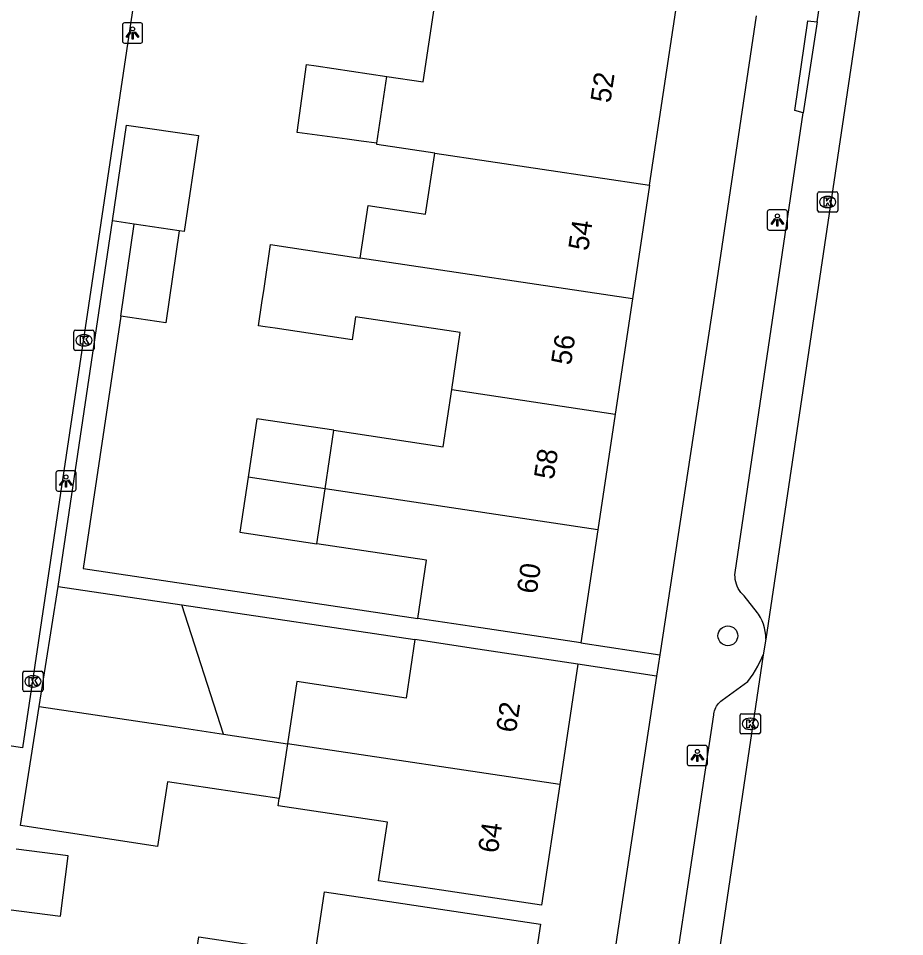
# Model space of a CAD drawing. Extents: x 161696 to 162377, y 380761 to 381673.
# Drawn here: x 162289.06 to 162332.88, y 381406.03 to 381451.45 of the extents above; entities that cross this region are included whole.
import ezdxf

# ---------------------------------------------------------------- set-up
doc = ezdxf.new("R2010")
doc.units = 0
for name, color, linetype in [('IMGEO_Boom', 7, 'Continuous'), ('IMGEO_Kolk', 7, 'Continuous'), ('IMGEO_Lichtpunt', 7, 'Continuous'), ('IMGEO_Pand', 7, 'Continuous'), ('IMGEO_Pand_nummerreeks', 7, 'Continuous'), ('IMGEO_Rijbaan_lokaal_gesloten', 7, 'Continuous'), ('IMGEO_Voetpad_open', 7, 'Continuous')]:
    doc.layers.add(name, color=color, linetype=linetype)

msp = doc.modelspace()

# ---------------------------------------------------------------- linework, layer by layer
at = {"layer": 'IMGEO_Boom'}
msp.add_circle((162324.139, 381420.913), 0.489, dxfattribs=at)
at = {"layer": 'IMGEO_Kolk'}
for p, q in [((162328.573, 381441.944), (162328.573, 381442.796)), ((162328.648, 381442.87), (162329.5, 381442.87)), ((162329.061, 381442.65), (162329.086, 381442.65)), ((162329.574, 381442.796), (162329.574, 381441.944)), ((162329.084, 381442.09), (162329.059, 381442.09)), ((162329.5, 381441.87), (162328.648, 381441.87)), ((162291.8, 381435.104), (162291.8, 381435.956)), ((162291.875, 381436.03), (162292.727, 381436.03)), ((162292.288, 381435.81), (162292.313, 381435.81)), ((162292.801, 381435.956), (162292.801, 381435.104)), ((162292.311, 381435.25), (162292.286, 381435.25)), ((162292.727, 381435.03), (162291.875, 381435.03)), ((162289.274, 381418.233), (162289.274, 381419.085)), ((162289.349, 381419.159), (162290.201, 381419.159)), ((162289.762, 381418.939), (162289.787, 381418.939)), ((162290.275, 381419.085), (162290.275, 381418.233)), ((162289.785, 381418.379), (162289.76, 381418.379)), ((162290.201, 381418.159), (162289.349, 381418.159)), ((162324.823, 381417.059), (162325.675, 381417.059)), ((162324.748, 381416.133), (162324.748, 381416.985)), ((162325.236, 381416.839), (162325.261, 381416.839)), ((162325.749, 381416.985), (162325.749, 381416.133)), ((162325.259, 381416.279), (162325.234, 381416.279)), ((162325.675, 381416.059), (162324.823, 381416.059))]:
    msp.add_line(p, q, dxfattribs=at)
for points in [[(162328.573, 381441.944), (162328.573, 381442.796)], [(162328.648, 381442.87), (162329.5, 381442.87)], [(162328.894, 381442.57), (162329.017, 381442.57), (162329.017, 381442.419), (162329.147, 381442.57), (162329.311, 381442.57), (162329.165, 381442.419), (162329.318, 381442.17), (162329.166, 381442.17), (162329.081, 381442.334), (162329.017, 381442.267), (162329.017, 381442.17), (162328.894, 381442.17), (162328.894, 381442.57)], [(162329.574, 381442.796), (162329.574, 381441.944)], [(162329.5, 381441.87), (162328.648, 381441.87)], [(162291.8, 381435.104), (162291.8, 381435.956)], [(162291.875, 381436.03), (162292.727, 381436.03)], [(162292.121, 381435.73), (162292.244, 381435.73), (162292.244, 381435.579), (162292.374, 381435.73), (162292.538, 381435.73), (162292.392, 381435.579), (162292.545, 381435.33), (162292.393, 381435.33), (162292.308, 381435.494), (162292.244, 381435.427), (162292.244, 381435.33), (162292.121, 381435.33), (162292.121, 381435.73)], [(162292.801, 381435.956), (162292.801, 381435.104)], [(162292.727, 381435.03), (162291.875, 381435.03)], [(162289.274, 381418.233), (162289.274, 381419.085)], [(162289.349, 381419.159), (162290.201, 381419.159)], [(162289.595, 381418.859), (162289.718, 381418.859), (162289.718, 381418.708), (162289.848, 381418.859), (162290.012, 381418.859), (162289.866, 381418.708), (162290.019, 381418.459), (162289.867, 381418.459), (162289.782, 381418.623), (162289.718, 381418.556), (162289.718, 381418.459), (162289.595, 381418.459), (162289.595, 381418.859)], [(162290.275, 381419.085), (162290.275, 381418.233)], [(162290.201, 381418.159), (162289.349, 381418.159)], [(162324.823, 381417.059), (162325.675, 381417.059)], [(162324.748, 381416.133), (162324.748, 381416.985)], [(162325.069, 381416.759), (162325.192, 381416.759), (162325.192, 381416.608), (162325.322, 381416.759), (162325.486, 381416.759), (162325.34, 381416.608), (162325.493, 381416.359), (162325.341, 381416.359), (162325.256, 381416.523), (162325.192, 381416.456), (162325.192, 381416.359), (162325.069, 381416.359), (162325.069, 381416.759)], [(162325.749, 381416.985), (162325.749, 381416.133)], [(162325.675, 381416.059), (162324.823, 381416.059)]]:
    msp.add_lwpolyline(points, dxfattribs=at)
for centre, start, end in [((162328.65, 381442.794), 91.552, 178.448), ((162328.65, 381442.794), 91.552, 178.448), ((162329.498, 381442.794), 1.552, 88.448), ((162329.498, 381442.794), 1.552, 88.448), ((162328.65, 381441.946), 181.552, 268.448), ((162328.65, 381441.946), 181.552, 268.448), ((162329.498, 381441.946), 271.552, 358.448), ((162329.498, 381441.946), 271.552, 358.448), ((162291.877, 381435.954), 91.552, 178.448), ((162291.877, 381435.954), 91.552, 178.448), ((162292.725, 381435.954), 1.552, 88.448), ((162292.725, 381435.954), 1.552, 88.448), ((162291.877, 381435.106), 181.552, 268.448), ((162291.877, 381435.106), 181.552, 268.448), ((162292.725, 381435.106), 271.552, 358.448), ((162292.725, 381435.106), 271.552, 358.448), ((162289.351, 381419.083), 91.552, 178.448), ((162289.351, 381419.083), 91.552, 178.448), ((162290.199, 381419.083), 1.552, 88.448), ((162290.199, 381419.083), 1.552, 88.448), ((162289.351, 381418.235), 181.552, 268.448), ((162289.351, 381418.235), 181.552, 268.448), ((162290.199, 381418.235), 271.552, 358.448), ((162290.199, 381418.235), 271.552, 358.448), ((162324.825, 381416.983), 91.552, 178.448), ((162324.825, 381416.983), 91.552, 178.448), ((162325.673, 381416.983), 1.552, 88.448), ((162325.673, 381416.983), 1.552, 88.448), ((162324.825, 381416.135), 181.552, 268.448), ((162324.825, 381416.135), 181.552, 268.448), ((162325.673, 381416.135), 271.552, 358.448), ((162325.673, 381416.135), 271.552, 358.448)]:
    msp.add_arc(centre, 0.0765, start, end, dxfattribs=at)
for centre, major_axis, ratio, start_param, end_param in [((162329.06, 381442.37), (-0.387, 0.002), 0.722429, 4.712389, 7.853982), ((162329.085, 381442.37), (-0.39, 0.002), 0.717154, 1.570796, 4.712389), ((162292.287, 381435.53), (-0.387, 0.002), 0.722429, 4.712389, 7.853982), ((162292.312, 381435.53), (-0.39, 0.002), 0.717154, 1.570796, 4.712389), ((162289.761, 381418.659), (-0.387, 0.002), 0.722429, 4.712389, 7.853982), ((162289.786, 381418.659), (-0.39, 0.002), 0.717154, 1.570796, 4.712389), ((162325.235, 381416.559), (-0.387, 0.002), 0.722429, 4.712389, 7.853982), ((162325.26, 381416.559), (-0.39, 0.002), 0.717154, 1.570796, 4.712389)]:
    msp.add_ellipse(centre, major_axis=major_axis, ratio=ratio, start_param=start_param, end_param=end_param, dxfattribs=at)
at = {"layer": 'IMGEO_Lichtpunt'}
for p, q in [((162294.204, 381451.131), (162294.204, 381450.324)), ((162294.204, 381451.131), (162294.204, 381450.324)), ((162295.106, 381451.226), (162294.298, 381451.226)), ((162295.106, 381451.226), (162294.298, 381451.226)), ((162295.2, 381450.324), (162295.2, 381451.131)), ((162295.2, 381450.324), (162295.2, 381451.131)), ((162294.298, 381450.23), (162295.106, 381450.23)), ((162294.298, 381450.23), (162295.106, 381450.23)), ((162326.089, 381441.883), (162326.089, 381441.076)), ((162326.089, 381441.883), (162326.089, 381441.076)), ((162326.991, 381441.978), (162326.183, 381441.978)), ((162326.991, 381441.978), (162326.183, 381441.978)), ((162327.085, 381441.076), (162327.085, 381441.883)), ((162327.085, 381441.076), (162327.085, 381441.883)), ((162326.183, 381440.982), (162326.991, 381440.982)), ((162326.183, 381440.982), (162326.991, 381440.982)), ((162290.91, 381428.97), (162290.91, 381428.163)), ((162290.91, 381428.97), (162290.91, 381428.163)), ((162291.812, 381429.065), (162291.004, 381429.065)), ((162291.812, 381429.065), (162291.004, 381429.065)), ((162291.906, 381428.163), (162291.906, 381428.97)), ((162291.906, 381428.163), (162291.906, 381428.97)), ((162291.004, 381428.069), (162291.812, 381428.069)), ((162291.004, 381428.069), (162291.812, 381428.069)), ((162322.134, 381415.396), (162322.134, 381414.589)), ((162322.134, 381415.396), (162322.134, 381414.589)), ((162323.036, 381415.491), (162322.228, 381415.491)), ((162323.036, 381415.491), (162322.228, 381415.491)), ((162323.13, 381414.589), (162323.13, 381415.396)), ((162323.13, 381414.589), (162323.13, 381415.396)), ((162322.228, 381414.495), (162323.036, 381414.495)), ((162322.228, 381414.495), (162323.036, 381414.495))]:
    msp.add_line(p, q, dxfattribs=at)
for points in [[(162294.578, 381450.795), (162294.617, 381450.767), (162294.429, 381450.505), (162294.391, 381450.532), (162294.578, 381450.795)], [(162294.68, 381450.747), (162294.727, 381450.747), (162294.727, 381450.425), (162294.68, 381450.425), (162294.68, 381450.747)], [(162294.79, 381450.767), (162294.828, 381450.794), (162295.015, 381450.532), (162294.976, 381450.504), (162294.79, 381450.767)], [(162326.463, 381441.547), (162326.502, 381441.519), (162326.314, 381441.257), (162326.276, 381441.284), (162326.463, 381441.547)], [(162326.675, 381441.519), (162326.713, 381441.546), (162326.9, 381441.284), (162326.861, 381441.256), (162326.675, 381441.519)], [(162326.565, 381441.499), (162326.612, 381441.499), (162326.612, 381441.177), (162326.565, 381441.177), (162326.565, 381441.499)], [(162291.284, 381428.634), (162291.323, 381428.606), (162291.135, 381428.344), (162291.097, 381428.371), (162291.284, 381428.634)], [(162291.386, 381428.586), (162291.433, 381428.586), (162291.433, 381428.264), (162291.386, 381428.264), (162291.386, 381428.586)], [(162291.496, 381428.606), (162291.534, 381428.633), (162291.721, 381428.371), (162291.682, 381428.343), (162291.496, 381428.606)], [(162322.508, 381415.06), (162322.547, 381415.032), (162322.359, 381414.77), (162322.321, 381414.797), (162322.508, 381415.06)], [(162322.61, 381415.012), (162322.657, 381415.012), (162322.657, 381414.69), (162322.61, 381414.69), (162322.61, 381415.012)], [(162322.72, 381415.032), (162322.758, 381415.059), (162322.945, 381414.797), (162322.906, 381414.769), (162322.72, 381415.032)]]:
    msp.add_lwpolyline(points, dxfattribs=at)
for centre in [(162294.703, 381450.929), (162326.588, 381441.681), (162291.409, 381428.768), (162322.633, 381415.194)]:
    msp.add_circle(centre, 0.0994, dxfattribs=at)
for centre, start, end in [((162294.298, 381451.131), 90, 180), ((162294.298, 381451.131), 90, 180), ((162295.106, 381451.131), 0, 90), ((162295.106, 381451.131), 0, 90), ((162294.298, 381450.324), 180, 270), ((162294.298, 381450.324), 180, 270), ((162295.106, 381450.324), 270, 0), ((162295.106, 381450.324), 270, 360), ((162326.183, 381441.883), 90, 180), ((162326.183, 381441.883), 90, 180), ((162326.991, 381441.883), 0, 90), ((162326.991, 381441.883), 0, 90), ((162326.183, 381441.076), 180, 270), ((162326.183, 381441.076), 180, 270), ((162326.991, 381441.076), 270, 0), ((162326.991, 381441.076), 270, 360), ((162291.004, 381428.97), 90, 180), ((162291.004, 381428.97), 90, 180), ((162291.812, 381428.97), 0, 90), ((162291.812, 381428.97), 0, 90), ((162291.004, 381428.163), 180, 270), ((162291.004, 381428.163), 180, 270), ((162291.812, 381428.163), 270, 0), ((162291.812, 381428.163), 270, 360), ((162322.228, 381415.396), 90, 180), ((162322.228, 381415.396), 90, 180), ((162323.036, 381415.396), 0, 90), ((162323.036, 381415.396), 0, 90), ((162322.228, 381414.589), 180, 270), ((162322.228, 381414.589), 180, 270), ((162323.036, 381414.589), 270, 0), ((162323.036, 381414.589), 270, 360)]:
    msp.add_arc(centre, 0.0946, start, end, dxfattribs=at)
at = {"layer": 'IMGEO_Pand'}
for points in [[(162307.279, 381448.577), (162309.069, 381448.308), (162309.911, 381453.92)], [(162320.266, 381443.196), (162321.612, 381452.165)], [(162306.783, 381445.274), (162305.999, 381445.38), (162305.312, 381445.473), (162302.844, 381445.807), (162303.299, 381449.168), (162303.775, 381449.104), (162307.279, 381448.577)], [(162306.783, 381445.274), (162307.279, 381448.577)], [(162293.708, 381441.437), (162294.41, 381446.178), (162297.959, 381445.653), (162297.256, 381440.905), (162297.014, 381440.941)], [(162309.645, 381444.788), (162306.775, 381445.218), (162306.783, 381445.274)], [(162305.961, 381439.599), (162306.351, 381442.195), (162309.192, 381441.769), (162309.628, 381444.676), (162309.645, 381444.788)], [(162309.645, 381444.788), (162320.266, 381443.196)], [(162320.266, 381443.196), (162319.424, 381437.58)], [(162294.789, 381441.275), (162293.708, 381441.437)], [(162294.115, 381436.723), (162294.789, 381441.275)], [(162297.014, 381440.941), (162294.789, 381441.275)], [(162297.014, 381440.941), (162296.34, 381436.394), (162294.115, 381436.723)], [(162310.484, 381433.095), (162310.907, 381435.914), (162305.73, 381436.69), (162305.56, 381435.554), (162301.752, 381436.125), (162301.267, 381436.198), (162300.927, 381436.248), (162301.097, 381437.384), (162301.202, 381438.088), (162301.528, 381440.264), (162305.961, 381439.599)], [(162319.424, 381437.58), (162305.961, 381439.599)], [(162319.424, 381437.58), (162318.569, 381431.883)], [(162304.656, 381431.077), (162310.06, 381430.266), (162310.484, 381433.095)], [(162310.484, 381433.095), (162318.569, 381431.883)], [(162304.656, 381431.077), (162300.851, 381431.648), (162300.417, 381428.753)], [(162318.569, 381431.883), (162317.71, 381426.158)], [(162304.222, 381428.182), (162304.656, 381431.077)], [(162300.417, 381428.753), (162300.01, 381426.036), (162303.814, 381425.465)], [(162304.222, 381428.182), (162300.417, 381428.753)], [(162303.814, 381425.465), (162304.222, 381428.182)], [(162317.71, 381426.158), (162304.222, 381428.182)], [(162317.71, 381426.158), (162316.871, 381420.564)], [(162308.806, 381421.773), (162309.238, 381424.651), (162303.814, 381425.465)], [(162290.091, 381417.415), (162291.029, 381423.359)], [(162291.029, 381423.359), (162297.141, 381422.444)], [(162299.207, 381416.049), (162297.141, 381422.444)], [(162316.871, 381420.564), (162311.927, 381421.305), (162308.806, 381421.773)], [(162308.657, 381420.725), (162308.224, 381417.837), (162302.821, 381418.647), (162302.36, 381415.573)], [(162316.718, 381419.515), (162311.774, 381420.257), (162308.657, 381420.725)], [(162316.718, 381419.515), (162315.824, 381413.552)], [(162301.954, 381412.861), (162296.432, 381413.687), (162295.939, 381410.489), (162289.163, 381411.533), (162290.091, 381417.415)], [(162290.091, 381417.415), (162296.85, 381416.404), (162299.207, 381416.049)], [(162299.207, 381416.049), (162302.36, 381415.573)], [(162302.36, 381415.573), (162301.954, 381412.861)], [(162315.824, 381413.552), (162302.36, 381415.573)], [(162315.824, 381413.552), (162314.929, 381407.588), (162309.985, 381408.33), (162306.868, 381408.797), (162307.302, 381411.693), (162301.9, 381412.503), (162301.954, 381412.861)], [(162288.604, 381407.684), (162288.563, 381407.37), (162291.134, 381407.041), (162291.519, 381410.031), (162288.949, 381410.36)], [(162300.416, 381402.785), (162297.557, 381403.214), (162297.979, 381406.03), (162300.838, 381405.601), (162303.73, 381405.167), (162304.192, 381408.251), (162306.748, 381407.868), (162309.926, 381407.391), (162314.87, 381406.65), (162313.985, 381400.751)]]:
    msp.add_lwpolyline(points, dxfattribs=at)
at = {"layer": 'IMGEO_Rijbaan_lokaal_gesloten'}
for points in [[(162332.879, 381466.856), (162326.013, 381420.755)], [(162326.013, 381420.755), (162325.888, 381419.979)], [(162325.888, 381419.979), (162321.945, 381393.419)]]:
    msp.add_lwpolyline(points, dxfattribs=at)
at = {"layer": 'IMGEO_Voetpad_open'}
for points in [[(162299.561, 381525.298), (162305.37, 381524.43), (162299.982, 381487.324), (162289.258, 381415.372), (162281.614, 381416.526), (162282.611, 381422.921)], [(162328.549, 381451.277), (162330.467, 381464.08), (162330.48, 381464.123), (162330.542, 381464.295), (162330.62, 381464.461), (162330.712, 381464.62), (162330.818, 381464.769), (162330.937, 381464.908), (162331.068, 381465.036), (162332.124, 381465.714), (162332.252, 381465.809), (162332.372, 381465.915), (162332.481, 381466.032), (162332.579, 381466.157), (162332.666, 381466.291), (162332.74, 381466.432), (162332.802, 381466.58), (162332.85, 381466.732), (162332.879, 381466.856)], [(162325.546, 381451.579), (162323.434, 381437.398), (162320.776, 381419.968)], [(162327.866, 381446.788), (162327.446, 381446.891), (162328.1, 381451.326), (162328.549, 381451.277)], [(162328.549, 381451.277), (162327.866, 381446.788)], [(162326.013, 381420.755), (162326.009, 381420.94), (162325.989, 381421.125), (162325.953, 381421.306), (162325.901, 381421.484), (162325.832, 381421.656), (162325.749, 381421.822), (162325.651, 381421.979), (162325.604, 381422.045), (162324.95, 381422.891), (162324.862, 381422.973), (162324.784, 381423.061), (162324.714, 381423.155), (162324.653, 381423.256), (162324.601, 381423.361), (162324.558, 381423.471), (162324.526, 381423.584), (162324.504, 381423.699), (162324.492, 381423.816), (162324.491, 381423.933), (162324.5, 381424.051), (162327.866, 381446.788)], [(162291.029, 381423.359), (162293.708, 381441.437)], [(162294.115, 381436.723), (162292.254, 381424.24), (162308.806, 381421.773)], [(162297.141, 381422.444), (162308.657, 381420.725)], [(162316.871, 381420.564), (162320.776, 381419.968)], [(162320.397, 381396.818), (162323.446, 381417.005), (162323.449, 381417.048), (162323.46, 381417.129), (162323.479, 381417.208), (162323.505, 381417.285), (162323.537, 381417.36), (162323.576, 381417.431), (162323.621, 381417.499), (162323.672, 381417.563), (162323.729, 381417.621), (162323.79, 381417.675), (162323.856, 381417.722), (162325.127, 381418.646), (162325.394, 381419.016), (162325.628, 381419.41), (162325.825, 381419.822), (162325.888, 381419.979)], [(162320.776, 381419.968), (162320.616, 381418.921)], [(162320.616, 381418.921), (162316.718, 381419.515)], [(162320.616, 381418.921), (162318.647, 381406.007), (162314.36, 381376.395)]]:
    msp.add_lwpolyline(points, dxfattribs=at)

# ---------------------------------------------------------------- texts
at = {"layer": 'IMGEO_Pand_nummerreeks'}
for s, rotation, p in [('52', 81.4689, (162318.324, 381447.234)), ('54', 81.4689, (162317.227, 381439.923)), ('56', 81.4689, (162316.378, 381434.265)), ('58', 81.4677, (162315.53, 381428.61)), ('60', 81.4677, (162314.682, 381422.952)), ('62', 81.4695, (162313.656, 381416.086)), ('64', 81.4689, (162312.761, 381410.126))]:
    msp.add_text(s, height=1, rotation=rotation, dxfattribs=at).set_placement(p)

doc.saveas('drawing.dxf')
